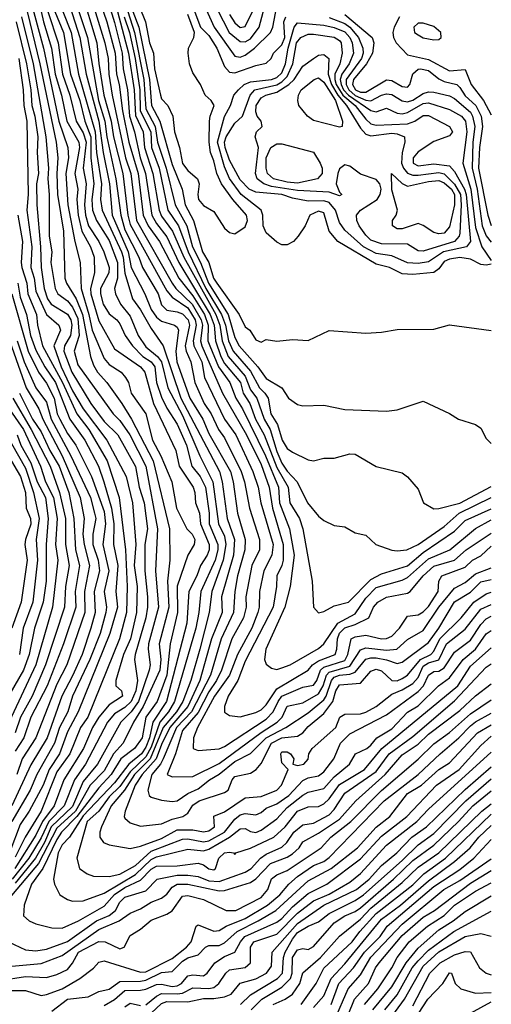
# Model space of a CAD drawing. Header units: metres. Extents: x -51132 to -49532, y -231222 to -229437.
# Tile 501 of 656: x -49577 to -49532, y -230372 to -230278. Entities that reach past the tile are written whole.
import ezdxf

# ---------------------------------------------------------------- set-up
doc = ezdxf.new("R2010")
doc.units = ezdxf.units.M
for name, color, linetype in [('CONTOUR_HALF', 8, 'Continuous'), ('CONTOUR_INDEX', 1, 'Continuous'), ('CONTOUR_INTER', 3, 'Continuous')]:
    doc.layers.add(name, color=color, linetype=linetype)

msp = doc.modelspace()

# ---------------------------------------------------------------- linework, layer by layer
at = {"layer": 'CONTOUR_HALF'}
for points, elevation in [([(-49575.258, -230274.259), (-49574.373, -230278.259), (-49573.605, -230280.759), (-49573.257, -230283.259), (-49572.633, -230285.259), (-49572.128, -230287.759), (-49570.973, -230289.759), (-49570.928, -230290.259), (-49571.357, -230292.759), (-49571.094, -230294.259), (-49571.162, -230295.259), (-49571.06, -230296.759), (-49570.71, -230298.259), (-49569.872, -230299.759), (-49569.534, -230300.759), (-49569.484, -230302.259), (-49569.869, -230303.759), (-49569.848, -230304.259), (-49569.08, -230306.836), (-49567.58, -230309.518), (-49565.109, -230311.259), (-49564.685, -230311.759), (-49563.845, -230314.759), (-49561.705, -230319.259), (-49561.414, -230320.759), (-49560.064, -230322.759), (-49559.9, -230323.259), (-49559.838, -230324.259), (-49559.449, -230325.259), (-49559.35, -230326.259), (-49558.531, -230328.259), (-49558.529, -230328.759), (-49558.71, -230329.259), (-49559.378, -230330.259), (-49559.712, -230331.259), (-49560.468, -230332.759), (-49560.654, -230335.759), (-49562.598, -230343.259), (-49563.921, -230345.259), (-49564.225, -230346.759), (-49564.58, -230347.642), (-49564.992, -230348.259), (-49566.203, -230349.259), (-49567.58, -230351.044), (-49570.58, -230354.202), (-49571.893, -230356.259), (-49572.58, -230356.996), (-49572.948, -230357.759), (-49573.4, -230360.259), (-49573.296, -230360.759), (-49572.804, -230361.759), (-49572.08, -230362.223), (-49571.58, -230362.377), (-49570.58, -230362.341), (-49568.58, -230361.602), (-49565.58, -230359.814), (-49564.08, -230358.394), (-49563.58, -230358.136), (-49560.58, -230357.39), (-49559.08, -230357.542), (-49558.58, -230357.408), (-49556.588, -230356.259), (-49555.58, -230355.461), (-49555.08, -230355.406), (-49554.58, -230355.696), (-49554.08, -230355.787), (-49553.58, -230355.579), (-49552.08, -230354.501), (-49551.08, -230353.422), (-49549.58, -230352.232), (-49549.08, -230351.936), (-49547.58, -230351.576), (-49546.58, -230350.461), (-49545.137, -230349.259), (-49544.539, -230348.259), (-49543.484, -230347.759), (-49543.08, -230347.458), (-49542.524, -230346.759), (-49541.08, -230345.868), (-49539.58, -230344.284), (-49538.58, -230343.676), (-49536.623, -230341.759), (-49535.58, -230341.004), (-49534.262, -230339.259), (-49533.076, -230338.259), (-49532.08, -230336.796), (-49531.58, -230336.471)], 37.5), ([(-49570.772, -230275.259), (-49569.264, -230280.259), (-49569.08, -230282.22), (-49568.589, -230285.259), (-49567.9, -230287.759), (-49567.666, -230289.259), (-49566.781, -230292.759), (-49566.302, -230296.759), (-49566.08, -230297.626), (-49562.58, -230303.986), (-49562.08, -230304.578), (-49560.58, -230305.617), (-49559.859, -230306.759), (-49559.767, -230307.259), (-49560.06, -230308.759), (-49560.01, -230309.259), (-49559.242, -230310.759), (-49558.982, -230312.259), (-49557.073, -230316.259), (-49555.989, -230317.759), (-49554.352, -230321.259), (-49553.857, -230322.759), (-49553.59, -230324.259), (-49552.431, -230328.259), (-49552.533, -230329.259), (-49553.31, -230330.759), (-49553.718, -230332.759), (-49553.744, -230334.259), (-49553.886, -230334.759), (-49554.473, -230336.259), (-49555.836, -230338.759), (-49556.589, -230340.759), (-49558.022, -230342.759), (-49559.647, -230345.759), (-49560.043, -230346.759), (-49560.055, -230347.759), (-49559.58, -230347.959), (-49557.58, -230347.785), (-49557.08, -230347.588), (-49553.08, -230344.944), (-49552.411, -230344.259), (-49551.952, -230343.259), (-49551.58, -230342.762), (-49549.58, -230341.889), (-49548.58, -230341.699), (-49548.251, -230341.259), (-49547.909, -230340.259), (-49547.58, -230339.98), (-49545.58, -230339.344), (-49545.289, -230338.759), (-49544.963, -230337.259), (-49544.58, -230337.083), (-49543.58, -230336.934), (-49542.08, -230337.282), (-49541.58, -230337.253), (-49541.08, -230337.032), (-49540.344, -230336.259), (-49539.58, -230335.103), (-49538.58, -230334.972), (-49538.08, -230334.689), (-49537.58, -230334.176), (-49536.646, -230332.759), (-49536.576, -230331.759), (-49536.319, -230331.259), (-49534.08, -230330.433), (-49533.38, -230329.759), (-49532.58, -230329.329), (-49531.58, -230328.411)], 34.5), ([(-49569.318, -230275.259), (-49568.313, -230278.259), (-49567.519, -230281.259), (-49567.372, -230283.259), (-49567.132, -230284.259), (-49566.815, -230286.759), (-49566.215, -230289.759), (-49565.32, -230292.759), (-49564.841, -230296.759), (-49564.358, -230297.759), (-49563.295, -230299.259), (-49561.447, -230302.759), (-49560.08, -230304.45), (-49558.966, -230306.259), (-49558.622, -230307.259), (-49558.655, -230308.759), (-49558.473, -230309.259), (-49557.647, -230311.259), (-49556.575, -230312.759), (-49555.994, -230314.259), (-49555.356, -230315.259), (-49553.144, -230319.759), (-49551.917, -230322.759), (-49551.82, -230324.259), (-49550.848, -230326.759), (-49550.4, -230329.259), (-49550.805, -230332.259), (-49551.32, -230334.259), (-49553.129, -230338.259), (-49553.262, -230339.259), (-49553.08, -230339.686), (-49552.58, -230340.093), (-49552.08, -230340.197), (-49551.58, -230340.063), (-49550.803, -230339.759), (-49548.08, -230338.214), (-49547.58, -230337.762), (-49546.227, -230335.759), (-49544.58, -230334.886), (-49543.58, -230333.375), (-49542.58, -230332.372), (-49540.08, -230331.658), (-49539.58, -230331.407), (-49537.58, -230329.615), (-49535.53, -230328.759), (-49533.08, -230326.709), (-49531.58, -230325.894)], 33.5), ([(-49558.92, -230274.759), (-49556.636, -230279.259), (-49555.58, -230280.142), (-49555.08, -230280.156), (-49554.58, -230279.874), (-49553.76, -230278.759), (-49553.08, -230276.243)], 29.5), ([(-49575.927, -230277.259), (-49574.718, -230282.259), (-49573.143, -230289.759), (-49572.983, -230291.259), (-49573.101, -230292.759), (-49573.024, -230294.759), (-49572.459, -230298.259), (-49572.326, -230302.759), (-49572.177, -230303.259), (-49571.232, -230304.759), (-49570.628, -230306.259), (-49569.868, -230310.259), (-49569.58, -230311.097), (-49569.19, -230311.759), (-49568.305, -230312.759), (-49566.866, -230314.759), (-49565.945, -230316.259), (-49563.872, -230320.259), (-49562.327, -230326.759), (-49562.277, -230329.759), (-49562.504, -230331.759), (-49562.374, -230334.259), (-49563.296, -230337.759), (-49563.168, -230339.259), (-49563.24, -230340.259), (-49564.831, -230343.759), (-49565.776, -230345.259), (-49566.766, -230347.259), (-49567.661, -230348.259), (-49568.58, -230349.89), (-49569.898, -230351.259), (-49571.294, -230353.759), (-49573.08, -230355.38), (-49574.847, -230358.759), (-49578.654, -230363.259)], 38.5), ([(-49573.282, -230277.259), (-49572.449, -230279.259), (-49571.787, -230283.259), (-49570.899, -230285.759), (-49570.411, -230287.759), (-49569.839, -230289.259), (-49569.837, -230291.259), (-49569.564, -230293.759), (-49569.731, -230295.259), (-49569.677, -230296.259), (-49569.288, -230297.259), (-49568.08, -230299.181), (-49567.289, -230301.259), (-49567.294, -230302.759), (-49567.593, -230303.759), (-49567.48, -230304.259), (-49567.013, -230305.259), (-49566.08, -230306.391), (-49565.318, -230308.259), (-49564.58, -230309.332), (-49563.471, -230310.259), (-49563.098, -230310.759), (-49562.493, -230313.259), (-49561.08, -230315.913), (-49559.432, -230319.759), (-49558.171, -230322.259), (-49557.63, -230326.259), (-49557.08, -230327.447), (-49556.928, -230328.259), (-49557.187, -230329.759), (-49558.271, -230332.759), (-49558.52, -230334.759), (-49559.432, -230338.259), (-49560.292, -230341.259), (-49561.055, -230343.259), (-49561.648, -230344.259), (-49562.922, -230345.759), (-49564.158, -230348.759), (-49565.672, -230350.259), (-49566.631, -230351.759), (-49567.894, -230353.259), (-49568.833, -230355.259), (-49568.986, -230355.759), (-49568.975, -230356.259), (-49568.639, -230356.759), (-49568.08, -230356.992), (-49566.08, -230357.325), (-49565.08, -230357.111), (-49563.08, -230356.372), (-49561.58, -230355.54), (-49560.08, -230355.545), (-49559.08, -230355.721), (-49558.58, -230355.644), (-49558.029, -230355.259), (-49558.08, -230354.234), (-49557.08, -230353.815), (-49555.08, -230352.498), (-49553.58, -230352.355), (-49552.067, -230351.759), (-49551.629, -230351.259), (-49550.995, -230349.759), (-49551.58, -230349.133), (-49551.696, -230348.259), (-49551.58, -230348.075), (-49551.08, -230348.095), (-49550.764, -230348.259), (-49550.449, -230348.759), (-49550.546, -230349.259), (-49550.08, -230349.387), (-49549.482, -230349.259), (-49549.08, -230348.786), (-49549.001, -230348.259), (-49548.698, -230347.759), (-49546.418, -230345.759), (-49546.036, -230344.759), (-49545.58, -230344.477), (-49544.08, -230344.438), (-49543.58, -230344.288), (-49542.58, -230343.742), (-49541.08, -230342.563), (-49540.08, -230342.158), (-49539.08, -230341.562), (-49538.58, -230340.975), (-49538.08, -230339.874), (-49537.58, -230339.58), (-49536.58, -230339.284), (-49535.863, -230337.759), (-49534.08, -230336.358), (-49532.58, -230334.44), (-49531.58, -230333.983)], 36.5), ([(-49571.856, -230276.759), (-49570.877, -230279.759), (-49570.28, -230283.259), (-49569.074, -230287.759), (-49568.668, -230290.759), (-49568.062, -230293.759), (-49567.804, -230296.759), (-49566.271, -230300.259), (-49565.999, -230301.759), (-49564.665, -230304.259), (-49564.083, -230305.759), (-49563.58, -230306.493), (-49563.08, -230306.897), (-49561.835, -230307.259), (-49561.58, -230307.467), (-49561.462, -230307.759), (-49561.729, -230309.759), (-49561.633, -230310.759), (-49560.396, -230314.259), (-49559.135, -230316.259), (-49558.58, -230317.618), (-49556.511, -230321.259), (-49556.242, -230322.259), (-49555.837, -230325.259), (-49555.092, -230327.759), (-49555.12, -230328.759), (-49555.821, -230331.259), (-49556.094, -230332.759), (-49556.209, -230334.759), (-49557.399, -230337.259), (-49558.419, -230340.759), (-49560.221, -230344.259), (-49561.656, -230345.759), (-49562.928, -230348.759), (-49563.194, -230349.259), (-49564.026, -230350.259), (-49564.383, -230351.759), (-49564.255, -230352.259), (-49564.08, -230352.426), (-49563.08, -230352.699), (-49562.08, -230352.822), (-49561.58, -230352.763), (-49560.58, -230352.065), (-49559.58, -230351.608), (-49558.507, -230350.759), (-49557.58, -230350.234), (-49556.08, -230349.021), (-49554.58, -230348.252), (-49553.08, -230346.746), (-49551.195, -230345.759), (-49549.08, -230344.346), (-49547.58, -230343.1), (-49547.356, -230342.759), (-49546.853, -230341.259), (-49546.58, -230340.951), (-49546.08, -230340.757), (-49545.08, -230340.666), (-49544.58, -230340.449), (-49543.58, -230339.234), (-49543.08, -230339.083), (-49542.58, -230339.102), (-49541.58, -230339.275), (-49540.58, -230339.634), (-49540.08, -230339.5), (-49537.58, -230337.625), (-49536.594, -230336.259), (-49535.08, -230333.739), (-49533.58, -230332.808), (-49532.58, -230331.829), (-49531.58, -230331.607)], 35.5), ([(-49567.291, -230277.259), (-49566.247, -230281.259), (-49565.71, -230284.759), (-49565.58, -230287.207), (-49564.849, -230288.759), (-49564.72, -230290.259), (-49563.905, -230292.759), (-49563.326, -230296.259), (-49563.08, -230296.849), (-49562.032, -230298.259), (-49560.954, -230300.759), (-49557.891, -230306.259), (-49557.527, -230307.259), (-49557.294, -230308.759), (-49556.722, -230310.259), (-49555.08, -230312.143), (-49554.58, -230313.444), (-49553.975, -230314.259), (-49553.295, -230316.259), (-49552.692, -230317.259), (-49552.08, -230319.341), (-49551.58, -230320.484), (-49551.08, -230321.219), (-49550.116, -230322.259), (-49549.126, -230324.259), (-49548.08, -230325.55), (-49547.58, -230325.967), (-49546.58, -230326.436), (-49545.58, -230326.544), (-49544.58, -230327.147), (-49543.58, -230327.367), (-49542.608, -230328.259), (-49541.08, -230328.786), (-49540.58, -230328.862), (-49539.664, -230328.759), (-49538.58, -230328.256), (-49536.08, -230326.516), (-49534.643, -230325.259), (-49531.58, -230323.751)], 32.5), ([(-49566.299, -230277.259), (-49565.655, -230279.259), (-49564.772, -230283.759), (-49564.58, -230286.586), (-49563.695, -230288.259), (-49563.461, -230289.759), (-49562.635, -230292.259), (-49561.767, -230295.759), (-49560.655, -230297.759), (-49560.122, -230299.759), (-49559.36, -230301.259), (-49558.588, -230303.259), (-49556.731, -230306.259), (-49556.08, -230308.44), (-49555.68, -230309.259), (-49553.895, -230311.259), (-49553.08, -230312.379), (-49551.595, -230313.259), (-49550.954, -230314.259), (-49550.08, -230314.86), (-49549.58, -230314.969), (-49547.58, -230314.93), (-49545.58, -230315.319), (-49541.58, -230315.494), (-49540.58, -230315.367), (-49538.08, -230314.533), (-49535.58, -230315.712), (-49534.719, -230316.259), (-49533.08, -230316.773), (-49532.58, -230317.127), (-49532.08, -230318.105), (-49531.58, -230318.581)], 31.5), ([(-49565.227, -230276.759), (-49564.615, -230278.259), (-49564.232, -230280.259), (-49563.867, -230281.259), (-49563.748, -230282.759), (-49563.196, -230285.259), (-49563.08, -230285.608), (-49562.492, -230286.259), (-49562.014, -230287.259), (-49561.845, -230288.759), (-49561.379, -230290.259), (-49561.08, -230291.803), (-49560.58, -230292.461), (-49559.659, -230293.259), (-49559.484, -230293.759), (-49559.602, -230294.759), (-49559.541, -230295.259), (-49559.08, -230295.829), (-49558.08, -230296.406), (-49557.08, -230297.988), (-49556.58, -230298.402), (-49556.08, -230298.514), (-49555.08, -230297.854), (-49554.875, -230297.259), (-49554.954, -230296.759), (-49556.28, -230295.259), (-49557.36, -230293.759), (-49557.815, -230292.759), (-49558.08, -230291.54), (-49558.409, -230290.759), (-49558.544, -230289.759), (-49558.509, -230287.759), (-49558.45, -230287.259), (-49558.051, -230286.259), (-49558.347, -230285.759), (-49558.906, -230285.259), (-49559.353, -230284.259), (-49560.08, -230283.141), (-49560.403, -230282.259), (-49560.553, -230281.259), (-49560.497, -230280.759), (-49560.005, -230279.759), (-49559.931, -230279.259), (-49560.58, -230277.56)], 30.5), ([(-49560.08, -230276.81), (-49559.365, -230278.759), (-49558.58, -230279.552), (-49557.787, -230280.759), (-49557.08, -230282.512), (-49556.58, -230283.052), (-49556.08, -230283.131), (-49554.08, -230282.41), (-49553.08, -230282.193), (-49552.613, -230281.759), (-49552.384, -230281.259), (-49551.58, -230280.445), (-49551.296, -230279.759), (-49551.393, -230278.259), (-49551.204, -230277.759)], 30.5), ([(-49576.973, -230278.259), (-49575.971, -230282.259), (-49575.562, -230284.759), (-49575.477, -230286.259), (-49575.184, -230287.259), (-49574.899, -230289.259), (-49574.981, -230290.759), (-49574.845, -230292.759), (-49575.041, -230293.759), (-49575.013, -230295.759), (-49574.645, -230299.759), (-49574.6, -230301.759), (-49574.289, -230303.759), (-49573.991, -230304.759), (-49573.637, -230305.259), (-49572.08, -230306.209), (-49571.756, -230306.759), (-49571.655, -230307.259), (-49571.778, -230308.259), (-49572.37, -230309.259), (-49572.416, -230309.759), (-49571.669, -230311.759), (-49569.84, -230314.759), (-49568.58, -230316.472), (-49567.263, -230317.759), (-49565.58, -230320.786), (-49565.237, -230322.759), (-49564.752, -230324.259), (-49564.423, -230326.759), (-49564.668, -230328.259), (-49564.667, -230330.759), (-49564.413, -230333.259), (-49564.426, -230334.259), (-49564.6, -230335.259), (-49565.62, -230338.759), (-49565.663, -230339.259), (-49565.377, -230341.259), (-49565.554, -230342.259), (-49565.982, -230343.259), (-49566.58, -230343.84), (-49567.58, -230344.447), (-49568.26, -230345.259), (-49570.343, -230349.259), (-49571.403, -230350.759), (-49572.389, -230353.259), (-49573.851, -230354.759), (-49574.58, -230356.324), (-49575.755, -230358.259), (-49577.363, -230360.259)], 39.5), ([(-49547.08, -230277.843), (-49545.58, -230278.418), (-49545.08, -230278.769), (-49544.27, -230279.759), (-49543.847, -230280.759), (-49543.805, -230281.259), (-49543.979, -230281.759), (-49545.439, -230283.759), (-49545.44, -230284.259), (-49545.194, -230284.759), (-49544.58, -230285.289), (-49543.58, -230285.741), (-49543.08, -230285.814), (-49542.08, -230285.274), (-49541.58, -230285.139), (-49541.08, -230285.211), (-49540.08, -230285.799), (-49539.58, -230285.91), (-49539.08, -230285.756), (-49538.08, -230285.09), (-49537.58, -230284.929), (-49537.08, -230284.987), (-49535.58, -230285.334), (-49535.08, -230285.57), (-49533.58, -230286.888), (-49533.362, -230287.259), (-49533.166, -230288.259), (-49533.358, -230289.759), (-49533.42, -230292.259), (-49532.936, -230294.259), (-49532.455, -230297.759), (-49532.08, -230298.713), (-49531.58, -230299.322)], 30.5), ([(-49540.334, -230277.759), (-49540.857, -230278.759), (-49540.975, -230279.259), (-49540.936, -230279.759), (-49540.678, -230280.259), (-49539.58, -230281.399), (-49537.58, -230281.845), (-49535.58, -230282.944), (-49534.08, -230282.794), (-49533.501, -230284.259), (-49532.312, -230285.759), (-49531.58, -230287.146)], 29.5), ([(-49549.769, -230279.759), (-49549.08, -230279.422), (-49548.58, -230279.441), (-49546.58, -230279.719), (-49546.08, -230280.027), (-49545.93, -230280.259), (-49545.821, -230281.259), (-49546.041, -230282.259), (-49546.525, -230283.259), (-49546.54, -230283.759), (-49546.392, -230284.259), (-49545.748, -230285.259), (-49544.589, -230286.259), (-49543.58, -230287.574), (-49543.08, -230288.007), (-49542.58, -230288.127), (-49539.58, -230288.005), (-49538.88, -230287.759), (-49538.08, -230287.213), (-49537.58, -230287.206), (-49535.586, -230288.259), (-49535.281, -230288.759), (-49535.58, -230289.162), (-49537.08, -230289.706), (-49538.58, -230290.675), (-49539.028, -230291.259), (-49539.028, -230291.759), (-49538.58, -230292.025), (-49537.08, -230291.834), (-49535.58, -230292.018), (-49535.08, -230292.55), (-49534.125, -230294.259), (-49533.994, -230294.759), (-49533.556, -230299.259), (-49533.939, -230299.759), (-49536.157, -230300.259), (-49537.58, -230301.203), (-49538.58, -230301.368), (-49539.58, -230301.292), (-49541.08, -230300.622), (-49542.58, -230300.395), (-49543.799, -230299.759), (-49545.58, -230298.193), (-49546.08, -230297.444), (-49546.476, -230296.259), (-49547.08, -230295.519), (-49547.58, -230295.361), (-49549.08, -230295.413), (-49550.58, -230295.123), (-49551.58, -230294.759), (-49554.08, -230294.539), (-49554.707, -230294.259), (-49555.58, -230293.371), (-49556.58, -230291.485), (-49557.01, -230290.259), (-49557.084, -230289.759), (-49556.907, -230289.259), (-49556.08, -230287.942), (-49555.364, -230287.259), (-49554.633, -230285.259), (-49554.167, -230284.759), (-49552.08, -230284.26), (-49551.58, -230283.978), (-49551.08, -230283.489), (-49550.552, -230282.259), (-49550.183, -230280.259), (-49549.769, -230279.759)], 31.5), ([(-49548.505, -230283.759), (-49548.08, -230283.621), (-49547.58, -230284.011), (-49546.465, -230285.759), (-49545.788, -230287.759), (-49545.822, -230288.259), (-49546.08, -230288.32), (-49548.58, -230287.676), (-49549.125, -230287.259), (-49549.959, -230286.259), (-49550.069, -230285.759), (-49549.994, -230285.259), (-49549.745, -230284.759), (-49548.505, -230283.759)], 32.5), ([(-49552.628, -230290.259), (-49552.08, -230289.905), (-49551.58, -230289.92), (-49548.58, -230290.718), (-49547.916, -230291.759), (-49547.745, -230292.259), (-49547.747, -230292.759), (-49548.173, -230293.259), (-49550.08, -230293.684), (-49551.08, -230293.585), (-49552.387, -230293.259), (-49552.965, -230292.759), (-49553.098, -230292.259), (-49553.083, -230291.259), (-49552.628, -230290.259)], 32.5), ([(-49541.114, -230292.759), (-49540.08, -230293.727), (-49539.58, -230293.962), (-49537.58, -230293.522), (-49536.58, -230293.434), (-49536.08, -230293.636), (-49535.395, -230294.259), (-49535.11, -230294.759), (-49535.085, -230295.759), (-49535.58, -230297.845), (-49536.08, -230298.459), (-49536.58, -230298.523), (-49537.08, -230298.386), (-49538.08, -230297.718), (-49538.58, -230297.529), (-49540.08, -230298.052), (-49540.58, -230298.047), (-49541.029, -230297.759), (-49541.017, -230297.259), (-49540.674, -230296.759), (-49540.541, -230296.259), (-49541.08, -230294.321), (-49541.114, -230292.759)], 32.5), ([(-49576.801, -230296.759), (-49576.357, -230299.259), (-49576.507, -230301.259), (-49576.429, -230301.759), (-49575.952, -230303.259), (-49575.868, -230304.259), (-49575.037, -230306.259), (-49574.931, -230307.259), (-49574.448, -230309.259), (-49572.539, -230312.759), (-49571.178, -230315.759), (-49570.046, -230317.259), (-49568.27, -230320.259), (-49567.119, -230323.759), (-49566.523, -230328.759), (-49566.359, -230332.259), (-49566.433, -230334.759), (-49567.111, -230337.259), (-49570.142, -230344.759), (-49570.815, -230345.759), (-49571.853, -230348.259), (-49573.08, -230349.998), (-49574.6, -230353.759), (-49576.125, -230356.259), (-49577.08, -230358.159)], 40.5), ([(-49577.383, -230304.259), (-49575.819, -230309.759), (-49574.835, -230311.759), (-49574.08, -230312.828), (-49573.331, -230314.259), (-49573.043, -230315.759), (-49572.809, -230316.259), (-49572.08, -230317.634), (-49571.264, -230318.759), (-49569.777, -230321.759), (-49568.58, -230325.106), (-49568.444, -230326.259), (-49568.707, -230328.259), (-49568.113, -230330.759), (-49568.565, -230332.759), (-49568.339, -230334.259), (-49568.412, -230334.759), (-49568.946, -230336.759), (-49569.923, -230339.259), (-49571.592, -230342.759), (-49572.027, -230344.259), (-49572.834, -230345.759), (-49573.326, -230347.259), (-49574.986, -230350.259), (-49575.643, -230351.759), (-49577.384, -230354.759)], 41.5), ([(-49577.95, -230307.759), (-49576.003, -230313.259), (-49574.806, -230315.259), (-49574.418, -230316.259), (-49572.58, -230319.777), (-49570.856, -230323.759), (-49570.491, -230325.759), (-49570.598, -230327.259), (-49570.49, -230328.259), (-49569.958, -230330.259), (-49570.458, -230332.759), (-49570.425, -230334.759), (-49572.136, -230339.759), (-49573.08, -230341.609), (-49575.098, -230346.759), (-49576.401, -230348.759), (-49576.901, -230350.259)], 42.5), ([(-49577.298, -230314.259), (-49575.53, -230317.259), (-49573.713, -230320.759), (-49572.82, -230323.259), (-49572.253, -230325.759), (-49572.27, -230328.259), (-49571.922, -230330.259), (-49572.264, -230332.259), (-49572.344, -230334.259), (-49574.171, -230339.759), (-49575.445, -230342.759), (-49576.545, -230344.759), (-49577.076, -230346.259)], 43.5), ([(-49576.878, -230317.759), (-49576.513, -230318.759), (-49575.58, -230320.433), (-49574.976, -230322.259), (-49574.178, -230323.759), (-49573.916, -230325.759), (-49574.104, -230328.259), (-49574.103, -230331.759), (-49574.394, -230333.759), (-49575.217, -230336.259), (-49575.718, -230338.759), (-49576.288, -230340.259), (-49577.58, -230342.546)], 44.5), ([(-49578.618, -230318.259), (-49576.566, -230321.759), (-49576.079, -230323.259), (-49576.033, -230324.759), (-49575.611, -230325.759), (-49575.58, -230326.317), (-49576.09, -230327.759), (-49576.142, -230328.259), (-49575.932, -230329.759), (-49576.494, -230333.759), (-49577.383, -230336.259)], 45.5), ([(-49578.82, -230365.759), (-49576.08, -230367.015), (-49575.08, -230367.128), (-49574.08, -230366.947), (-49572.08, -230366.23), (-49569.292, -230364.259), (-49568.08, -230363.751), (-49567.493, -230363.259), (-49567.08, -230362.465), (-49566.58, -230361.998), (-49564.58, -230361.374), (-49563.511, -230360.259), (-49561.58, -230359.891), (-49560.58, -230359.87), (-49559.58, -230360), (-49558.58, -230360.418), (-49557.58, -230360.479), (-49555.08, -230359.584), (-49554.513, -230359.259), (-49553.635, -230358.259), (-49553.08, -230357.863), (-49551.58, -230357.196), (-49551.098, -230356.759), (-49550.434, -230355.759), (-49549.58, -230355.068), (-49548.58, -230354.912), (-49547.08, -230354.108), (-49546.58, -230353.587), (-49545.58, -230352.038), (-49542.58, -230349.956), (-49541.341, -230348.259), (-49539.08, -230346.621), (-49535.08, -230343.194), (-49532.08, -230339.988), (-49531.58, -230339.652)], 38.5), ([(-49578.58, -230369.947), (-49576.08, -230369.576), (-49574.08, -230369.682), (-49573.08, -230369.397), (-49572.08, -230368.901), (-49571.58, -230368.286), (-49571.003, -230367.259), (-49569.08, -230366.227), (-49568.475, -230366.259), (-49567.08, -230366.925), (-49566.67, -230366.759), (-49566.08, -230365.652), (-49565.08, -230365.045), (-49564.08, -230364.187), (-49562.58, -230363.629), (-49562.08, -230363.305), (-49561.08, -230361.884), (-49560.58, -230361.825), (-49559.08, -230362.206), (-49556.896, -230363.259), (-49555.992, -230363.259), (-49553.58, -230362.022), (-49552.938, -230361.259), (-49552.58, -230360.249), (-49552.08, -230359.859), (-49551.08, -230359.451), (-49547.825, -230357.259), (-49546.913, -230356.259), (-49545.007, -230354.759), (-49542.08, -230351.772), (-49538.58, -230348.79), (-49537.08, -230347.306), (-49535.58, -230346.248), (-49533.58, -230344.442), (-49531.58, -230343.123)], 39.5), ([(-49573.58, -230372.877), (-49572.08, -230371.749), (-49570.08, -230371.518), (-49569.08, -230371.002), (-49568.08, -230370.796), (-49567.08, -230370.054), (-49565.08, -230370.019), (-49564.58, -230369.918), (-49563.08, -230369.209), (-49562.08, -230369.094), (-49561.08, -230368.097), (-49560.58, -230367.787), (-49559.58, -230367.502), (-49558.875, -230366.759), (-49558.58, -230366.623), (-49557.58, -230366.603), (-49557.08, -230366.354), (-49555.874, -230365.259), (-49553.852, -230364.259), (-49552.173, -230363.259), (-49549.08, -230360.41), (-49546.883, -230359.259), (-49544.374, -230357.259), (-49542.58, -230355.277), (-49541.265, -230354.259), (-49539.58, -230352.085), (-49538.255, -230351.259), (-49536.58, -230349.789), (-49535.58, -230349.12), (-49532.901, -230346.259), (-49531.58, -230345.497)], 40.5), ([(-49564.58, -230372.297), (-49563.58, -230371.447), (-49563.08, -230371.198), (-49561.58, -230371.246), (-49561.08, -230371.174), (-49560.08, -230370.675), (-49558.58, -230370.733), (-49558.08, -230370.636), (-49557.601, -230370.259), (-49556.943, -230369.259), (-49556.58, -230368.942), (-49555.08, -230368.701), (-49554.593, -230368.259), (-49554.597, -230366.759), (-49554.251, -230366.259), (-49552.08, -230365.522), (-49550.08, -230363.507), (-49548.58, -230362.344), (-49547.08, -230361.71), (-49545.08, -230360.541), (-49544.08, -230359.708), (-49541.58, -230357.005), (-49538.688, -230354.759), (-49537.58, -230353.579), (-49531.58, -230348.105)], 41.5), ([(-49555.541, -230372.259), (-49554.58, -230371.331), (-49552.002, -230369.759), (-49551.521, -230369.259), (-49551.447, -230367.759), (-49551.259, -230367.259), (-49550.58, -230365.992), (-49550.08, -230365.355), (-49549.08, -230364.761), (-49548.08, -230364.362), (-49547.08, -230363.537), (-49544.58, -230362.292), (-49543.788, -230361.759), (-49540.08, -230358.471), (-49538.58, -230356.976), (-49537.08, -230355.887), (-49534.006, -230352.759), (-49531.58, -230350.655)], 42.5), ([(-49552.416, -230372.259), (-49551.283, -230371.759), (-49550.58, -230371.264), (-49549.882, -230370.259), (-49549.58, -230369.226), (-49547.889, -230367.759), (-49546.08, -230365.723), (-49544.08, -230364.083), (-49543.08, -230363.05), (-49540.08, -230360.589), (-49538.58, -230359.131), (-49536.605, -230357.759), (-49532.486, -230353.759), (-49531.58, -230353.051)], 43.5), ([(-49548.58, -230372.551), (-49547.58, -230371.41), (-49546.879, -230369.759), (-49545.58, -230368.36), (-49542.08, -230364.097), (-49540.256, -230362.759), (-49537.58, -230360.435), (-49535.08, -230358.566), (-49533.608, -230357.259), (-49532.784, -230356.259), (-49531.58, -230355.143)], 44.5), ([(-49546.547, -230373.759), (-49545.24, -230370.759), (-49544.08, -230369.424), (-49543.08, -230367.721), (-49540.08, -230364.583), (-49536.125, -230361.259), (-49534.58, -230360.404), (-49531.58, -230358.314)], 45.5), ([(-49543.708, -230372.259), (-49542.424, -230370.759), (-49541.079, -230368.759), (-49540.562, -230367.759), (-49539.438, -230366.259), (-49537.662, -230364.759), (-49536.08, -230363.743), (-49535.08, -230362.743), (-49533.08, -230361.403), (-49531.58, -230360.621)], 46.5), ([(-49541.766, -230372.759), (-49540.58, -230371.337), (-49539.126, -230368.759), (-49538.58, -230368.071), (-49537.58, -230367.051), (-49535.163, -230365.259), (-49531.58, -230363.332)], 47.5), ([(-49539.08, -230372.392), (-49537.444, -230369.259), (-49536.45, -230368.259), (-49535.08, -230367.498), (-49534.08, -230367.17), (-49533.58, -230367.227), (-49532.706, -230368.759), (-49532.08, -230369.245), (-49531.58, -230369.423)], 48.5), ([(-49566.58, -230372.489), (-49566.08, -230372.115), (-49565.08, -230372.336)], 41.5), ([(-49533.58, -230373.088), (-49531.58, -230372.01)], 49.5)]:
    msp.add_lwpolyline(points, dxfattribs=dict(at, elevation=elevation))
at = {"layer": 'CONTOUR_INDEX'}
for points, elevation in [([(-49559.38, -230275.759), (-49558.046, -230278.759), (-49556.08, -230281.546), (-49555.58, -230281.638), (-49555.08, -230281.421), (-49554.2, -230280.759), (-49552.687, -230279.259), (-49552.446, -230278.759), (-49552.085, -230276.759)], 30), ([(-49570.983, -230277.259), (-49570.172, -230279.759), (-49569.116, -230285.759), (-49568.507, -230287.759), (-49568.318, -230289.259), (-49567.46, -230293.259), (-49566.973, -230296.759), (-49566.58, -230298.147), (-49565.256, -230300.759), (-49564.899, -230301.759), (-49563.411, -230304.259), (-49563.08, -230305.326), (-49562.58, -230305.822), (-49561.58, -230305.978), (-49561.08, -230306.181), (-49560.539, -230306.759), (-49560.418, -230307.259), (-49560.82, -230309.259), (-49560.733, -230309.759), (-49560.276, -230310.759), (-49559.893, -230312.759), (-49559, -230314.759), (-49558.342, -230315.759), (-49557.645, -230317.259), (-49557.08, -230318.06), (-49555.473, -230321.259), (-49555.165, -230322.259), (-49554.689, -230324.759), (-49553.723, -230327.759), (-49553.733, -230328.759), (-49554.472, -230330.259), (-49555.047, -230333.259), (-49555.009, -230334.259), (-49555.268, -230335.259), (-49556.377, -230337.259), (-49557.367, -230340.259), (-49557.82, -230341.259), (-49558.58, -230342.352), (-49559.58, -230344.334), (-49561.08, -230346.057), (-49561.745, -230348.259), (-49562.547, -230350.259), (-49562.08, -230350.488), (-49560.08, -230350.43), (-49557.58, -230349.202), (-49553.58, -230346.249), (-49552.034, -230345.259), (-49551.575, -230344.759), (-49551.08, -230343.725), (-49549.58, -230343.411), (-49548.08, -230342.543), (-49547.646, -230341.759), (-49547.335, -230340.759), (-49547.08, -230340.477), (-49545.08, -230339.875), (-49544.08, -230338.314), (-49543.58, -230338.126), (-49541.58, -230338.36), (-49540.607, -230338.259), (-49539.58, -230337.353), (-49538.08, -230336.465), (-49536.577, -230334.259), (-49535.08, -230332.428), (-49534.08, -230331.893), (-49533.08, -230331.048), (-49531.58, -230330.479)], 35), ([(-49545.58, -230277.543), (-49542.966, -230279.759), (-49542.797, -230280.259), (-49542.922, -230281.259), (-49543.495, -230282.259), (-49544.742, -230283.759), (-49544.839, -230284.259), (-49544.545, -230284.759), (-49544.08, -230284.969), (-49543.58, -230284.99), (-49541.58, -230283.806), (-49541.08, -230283.86), (-49540.08, -230284.449), (-49539.58, -230284.483), (-49539.376, -230284.259), (-49539.08, -230283.219), (-49538.58, -230282.78), (-49538.35, -230282.759), (-49537.58, -230282.916), (-49536.58, -230283.706), (-49536.08, -230283.95), (-49534.871, -230284.259), (-49534.58, -230284.516), (-49534.08, -230285.337), (-49533.05, -230286.259), (-49532.542, -230287.259), (-49532.426, -230288.259), (-49532.698, -230290.259), (-49532.79, -230292.259), (-49531.919, -230296.759), (-49531.58, -230297.738)], 30), ([(-49576.713, -230281.759), (-49576.296, -230284.759), (-49576.227, -230286.259), (-49575.94, -230287.759), (-49575.836, -230294.759), (-49575.964, -230296.259), (-49575.487, -230299.759), (-49575.562, -230301.759), (-49575.262, -230302.759), (-49575.08, -230304.002), (-49574.08, -230306.248), (-49572.893, -230307.259), (-49572.734, -230307.759), (-49573.389, -230309.259), (-49572.681, -230311.259), (-49571.58, -230313.533), (-49570.58, -230315.275), (-49568.327, -230318.259), (-49566.455, -230321.759), (-49565.867, -230324.259), (-49565.531, -230328.259), (-49565.704, -230330.259), (-49565.398, -230332.259), (-49565.463, -230334.759), (-49566.06, -230337.259), (-49566.709, -230338.759), (-49567.448, -230341.259), (-49567.442, -230341.759), (-49566.919, -230342.259), (-49566.799, -230342.759), (-49568.08, -230343.6), (-49569.08, -230344.755), (-49569.691, -230345.759), (-49570.546, -230347.759), (-49572.419, -230350.759), (-49573.331, -230353.259), (-49574.449, -230354.759), (-49575.08, -230356.041), (-49577.109, -230359.259)], 40), ([(-49578.08, -230317.409), (-49576.08, -230320.948), (-49575.333, -230323.259), (-49574.764, -230325.759), (-49575.055, -230327.759), (-49574.94, -230329.759), (-49575.379, -230333.759), (-49576.311, -230336.259), (-49576.666, -230338.759)], 45), ([(-49577.58, -230370.928), (-49576.08, -230370.928), (-49574.58, -230371.383), (-49574.08, -230371.297), (-49572.58, -230370.759), (-49570.877, -230369.759), (-49569.58, -230368.764), (-49569.08, -230368.219), (-49568.58, -230368.093), (-49565.08, -230369.164), (-49564.58, -230369.125), (-49562.08, -230367.843), (-49560.687, -230366.759), (-49560.258, -230366.259), (-49559.792, -230364.759), (-49559.58, -230364.639), (-49558.08, -230365.237), (-49557.58, -230365.186), (-49556.913, -230364.759), (-49555.08, -230364.036), (-49552.964, -230362.759), (-49551.778, -230361.759), (-49550.928, -230360.759), (-49550.08, -230360.018), (-49548.58, -230358.96), (-49547.58, -230358.562), (-49547.08, -230358.19), (-49541.819, -230352.759), (-49538.56, -230350.259), (-49536.46, -230348.259), (-49534.671, -230346.759), (-49533.58, -230345.6), (-49533.08, -230345.198), (-49531.58, -230344.375)], 40), ([(-49546.868, -230372.259), (-49546.131, -230370.259), (-49544.755, -230368.759), (-49543.684, -230367.259), (-49542.189, -230365.759), (-49541.542, -230364.759), (-49537.08, -230360.979), (-49534.58, -230359.342), (-49533.238, -230358.259), (-49531.58, -230356.486)], 45)]:
    msp.add_lwpolyline(points, dxfattribs=dict(at, elevation=elevation))
at = {"layer": 'CONTOUR_INTER'}
for points, elevation in [([(-49576.115, -230274.259), (-49574.36, -230280.759), (-49572.896, -230287.759), (-49572.029, -230290.259), (-49571.965, -230291.259), (-49572.237, -230292.759), (-49572.033, -230295.759), (-49571.373, -230299.259), (-49570.86, -230301.259), (-49570.778, -230303.759), (-49570.02, -230306.259), (-49569.723, -230307.759), (-49568.58, -230310.466), (-49568.08, -230311.016), (-49566.95, -230311.759), (-49566.528, -230312.259), (-49566.248, -230312.759), (-49565.986, -230313.759), (-49564.581, -230315.759), (-49563.939, -230318.259), (-49563.137, -230319.759), (-49562.102, -230322.259), (-49561.651, -230324.759), (-49560.668, -230326.759), (-49560.155, -230327.259), (-49559.919, -230327.759), (-49559.952, -230328.259), (-49560.56, -230329.259), (-49561.58, -230332.244), (-49561.555, -230334.759), (-49562.274, -230337.759), (-49562.573, -230340.759), (-49563.505, -230343.259), (-49564.573, -230344.759), (-49564.935, -230346.759), (-49565.659, -230347.759), (-49566.983, -230348.759), (-49567.896, -230350.259), (-49569.08, -230351.518), (-49571.163, -230354.259), (-49572.632, -230355.759), (-49573.08, -230356.458), (-49574.418, -230359.259), (-49575.501, -230360.759), (-49576.197, -230362.759), (-49576.259, -230363.759), (-49575.741, -230364.259), (-49575.08, -230364.533), (-49573.58, -230364.913), (-49572.58, -230364.967), (-49571.009, -230364.259), (-49568.58, -230362.837), (-49567.58, -230361.727), (-49566.58, -230361.068), (-49565.08, -230360.369), (-49564.08, -230359.32), (-49563.58, -230359.03), (-49561.58, -230358.978), (-49559.58, -230358.726), (-49559.08, -230358.901), (-49558.58, -230359.276), (-49558.08, -230359.36), (-49557.945, -230359.259), (-49557.626, -230358.259), (-49557.08, -230357.747), (-49556.58, -230357.69), (-49556.197, -230357.759), (-49556.08, -230357.9), (-49555.984, -230357.759), (-49554.58, -230357.311), (-49552.365, -230356.259), (-49551.258, -230355.259), (-49550.08, -230353.774), (-49549.08, -230353.344), (-49548.08, -230353.305), (-49547.58, -230353.065), (-49547.08, -230352.577), (-49546.08, -230351.22), (-49543.7, -230349.759), (-49542.044, -230347.759), (-49534.781, -230341.759), (-49533.58, -230339.887), (-49531.58, -230338.146)], 38), ([(-49570.038, -230275.259), (-49568.513, -230280.259), (-49568.192, -230281.759), (-49568.13, -230283.259), (-49567.806, -230285.259), (-49566.532, -230291.259), (-49566.01, -230292.759), (-49565.491, -230297.259), (-49562.071, -230303.259), (-49561.712, -230303.759), (-49560.163, -230305.259), (-49559.286, -230306.759), (-49559.185, -230307.259), (-49559.368, -230308.759), (-49559.237, -230309.259), (-49557.273, -230313.759), (-49554.975, -230317.759), (-49553.58, -230320.582), (-49552.799, -230322.759), (-49552.493, -230324.759), (-49551.473, -230328.259), (-49551.467, -230329.759), (-49551.584, -230330.259), (-49552.085, -230331.259), (-49552.105, -230332.259), (-49552.432, -230334.259), (-49555.08, -230339.396), (-49555.793, -230341.259), (-49556.712, -230342.759), (-49557.081, -230343.759), (-49557.08, -230344.277), (-49556.58, -230344.613), (-49555.58, -230344.74), (-49554.08, -230344.315), (-49553.58, -230344.059), (-49553.08, -230343.576), (-49552.08, -230342.064), (-49549.085, -230340.259), (-49548.65, -230339.759), (-49548.08, -230339.392), (-49546.488, -230338.759), (-49546.321, -230338.259), (-49546.272, -230337.259), (-49546.08, -230336.728), (-49545.58, -230336.219), (-49544.58, -230335.913), (-49543.288, -230335.259), (-49542.831, -230334.259), (-49542.428, -230333.759), (-49541.58, -230333.3), (-49539.58, -230332.909), (-49539.324, -230332.759), (-49538.095, -230331.259), (-49537.08, -230330.336), (-49535.08, -230329.751), (-49533.988, -230328.759), (-49531.58, -230327.162)], 34), ([(-49568.66, -230274.759), (-49567.58, -230278.301), (-49566.857, -230281.259), (-49566.744, -230282.759), (-49566.348, -230284.759), (-49566.136, -230287.259), (-49565.676, -230288.759), (-49565.133, -230291.259), (-49564.63, -230292.759), (-49564.011, -230296.759), (-49563.58, -230297.525), (-49562.58, -230298.808), (-49561.438, -230301.259), (-49558.424, -230306.259), (-49558.07, -230307.259), (-49557.945, -230308.759), (-49557.422, -230310.259), (-49557.08, -230310.921), (-49555.554, -230312.759), (-49555.281, -230313.759), (-49554.647, -230314.759), (-49554.11, -230316.259), (-49553.287, -230317.759), (-49552.08, -230320.897), (-49550.996, -230322.759), (-49550.816, -230324.259), (-49549.898, -230325.759), (-49549.58, -230326.759), (-49548.679, -230331.759), (-49548.558, -230334.259), (-49548.08, -230334.776), (-49547.58, -230334.661), (-49546.58, -230334.119), (-49545.214, -230333.759), (-49543.08, -230331.587), (-49542.08, -230331.059), (-49539.58, -230330.277), (-49538.08, -230329.026), (-49535.08, -230326.958), (-49534.08, -230325.964), (-49531.58, -230324.837)], 33), ([(-49556.58, -230277.536), (-49556.08, -230278.353), (-49555.58, -230278.788), (-49555.08, -230278.682), (-49553.659, -230275.759)], 29), ([(-49573.945, -230277.259), (-49572.977, -230280.259), (-49572.544, -230283.259), (-49571.86, -230285.259), (-49571.241, -230287.759), (-49570.58, -230288.865), (-49570.277, -230289.759), (-49570.568, -230292.259), (-49570.298, -230293.759), (-49570.433, -230295.759), (-49570.346, -230296.759), (-49570.061, -230297.759), (-49569.08, -230299.252), (-49568.583, -230300.259), (-49568.092, -230301.759), (-49568.134, -230302.259), (-49568.903, -230303.759), (-49568.913, -230304.259), (-49568.656, -230305.259), (-49568.08, -230306.185), (-49567.364, -230306.759), (-49567.08, -230307.151), (-49566.574, -230308.259), (-49565.852, -230309.259), (-49564.878, -230310.259), (-49564.08, -230310.774), (-49563.739, -230311.259), (-49563.569, -230312.759), (-49563.08, -230314.167), (-49562.58, -230315.215), (-49561.58, -230316.733), (-49560.687, -230318.759), (-49560.203, -230320.759), (-49559.402, -230321.759), (-49558.881, -230322.759), (-49558.523, -230325.259), (-49558.539, -230326.259), (-49557.707, -230328.259), (-49557.706, -230328.759), (-49557.969, -230329.759), (-49559.333, -230332.759), (-49559.521, -230334.759), (-49559.81, -230336.259), (-49561.839, -230343.259), (-49562.404, -230344.259), (-49563.256, -230345.259), (-49564.08, -230347.628), (-49564.58, -230348.552), (-49566.08, -230349.985), (-49567.08, -230351.402), (-49568.08, -230352.384), (-49569.08, -230353.764), (-49570.198, -230354.759), (-49571.177, -230358.259), (-49570.931, -230359.259), (-49570.192, -230359.759), (-49569.58, -230359.977), (-49568.08, -230360.017), (-49567.08, -230359.783), (-49565.58, -230358.944), (-49564.08, -230357.599), (-49561.08, -230356.439), (-49560.58, -230356.41), (-49559.08, -230356.684), (-49558.58, -230356.61), (-49557.056, -230355.759), (-49556.08, -230354.523), (-49555.58, -230354.115), (-49555.08, -230353.974), (-49554.08, -230354.102), (-49553.58, -230353.891), (-49553.08, -230353.483), (-49552.08, -230353.073), (-49550.92, -230352.259), (-49549.58, -230350.841), (-49549.08, -230350.575), (-49548.08, -230350.395), (-49547.58, -230350.004), (-49546.635, -230348.759), (-49545.978, -230347.259), (-49545.08, -230346.37), (-49541.58, -230344.556), (-49538.58, -230342.321), (-49538.063, -230341.759), (-49537.58, -230340.74), (-49537.08, -230340.401), (-49536.58, -230340.354), (-49536.08, -230340.063), (-49535.08, -230338.564), (-49533.58, -230337.406), (-49532.58, -230335.907), (-49532.08, -230335.375), (-49531.58, -230335.114)], 37), ([(-49572.502, -230277.259), (-49571.705, -230279.259), (-49571.024, -230283.259), (-49569.429, -230288.759), (-49569.283, -230290.759), (-49568.807, -230293.759), (-49568.921, -230295.259), (-49568.771, -230296.259), (-49566.899, -230300.259), (-49566.738, -230300.759), (-49566.58, -230302.297), (-49565.859, -230304.759), (-49565.08, -230305.798), (-49564.08, -230307.591), (-49562.923, -230309.259), (-49561.227, -230314.259), (-49557.534, -230321.259), (-49557.285, -230322.259), (-49556.801, -230325.759), (-49556.102, -230327.759), (-49556.212, -230329.259), (-49557.349, -230333.259), (-49557.292, -230334.759), (-49558.299, -230337.259), (-49559.429, -230341.259), (-49560.575, -230343.759), (-49562.291, -230345.759), (-49563.08, -230347.37), (-49563.59, -230348.759), (-49564.948, -230350.259), (-49565.616, -230351.259), (-49566.548, -230353.759), (-49566.659, -230354.259), (-49566.58, -230354.444), (-49566.08, -230354.886), (-49565.08, -230355.189), (-49563.08, -230354.965), (-49562.08, -230354.513), (-49561.064, -230354.259), (-49560.58, -230353.957), (-49560.08, -230353.198), (-49559.479, -230352.759), (-49557.08, -230351.976), (-49556.722, -230351.759), (-49556.342, -230350.759), (-49556.08, -230350.459), (-49554.58, -230350.139), (-49554.053, -230349.759), (-49553.58, -230349.2), (-49552.58, -230347.247), (-49551.58, -230346.733), (-49550.08, -230346.58), (-49549.58, -230346.266), (-49549.08, -230345.669), (-49547.58, -230344.412), (-49546.706, -230343.259), (-49546.436, -230342.259), (-49546.08, -230341.689), (-49544.08, -230341.511), (-49543.08, -230340.374), (-49542.58, -230340.175), (-49542.08, -230340.326), (-49541.08, -230341.269), (-49540.58, -230341.282), (-49540.08, -230341.082), (-49539.58, -230340.759), (-49538.346, -230339.259), (-49537.351, -230338.759), (-49537.08, -230338.463), (-49536.5, -230337.259), (-49534.453, -230335.259), (-49533.255, -230333.759), (-49532.08, -230332.982), (-49531.58, -230332.815)], 36), ([(-49565.814, -230277.259), (-49565.257, -230278.759), (-49564.249, -230283.759), (-49564.037, -230286.259), (-49563.246, -230287.759), (-49562.08, -230291.901), (-49561.119, -230294.259), (-49560.824, -230295.759), (-49560.024, -230297.259), (-49559.159, -230300.259), (-49558.566, -230301.259), (-49558.105, -230302.759), (-49557.817, -230303.259), (-49555.682, -230306.259), (-49555.08, -230307.412), (-49554.644, -230307.759), (-49554.08, -230308.667), (-49553.58, -230308.881), (-49553.08, -230308.626), (-49552.08, -230308.793), (-49550.58, -230308.622), (-49549.08, -230308.743), (-49547.08, -230307.775), (-49543.58, -230308.032), (-49542.08, -230307.93), (-49540.58, -230307.667), (-49537.08, -230307.665), (-49535.58, -230307.223), (-49531.58, -230307.774)], 31), ([(-49576.458, -230277.759), (-49575.34, -230282.259), (-49574.13, -230289.259), (-49573.881, -230292.259), (-49573.958, -230293.259), (-49573.817, -230294.759), (-49573.812, -230298.759), (-49573.58, -230300.259), (-49573.666, -230301.259), (-49573.235, -230303.759), (-49572.983, -230304.259), (-49572.08, -230304.931), (-49571.58, -230305.555), (-49571.08, -230306.625), (-49570.969, -230308.259), (-49571.426, -230309.759), (-49571.08, -230311.062), (-49567.718, -230315.759), (-49567.08, -230316.382), (-49566.107, -230317.759), (-49564.579, -230320.759), (-49563.475, -230326.759), (-49563.651, -230330.759), (-49563.367, -230334.259), (-49564.324, -230337.759), (-49564.366, -230338.259), (-49564.162, -230339.759), (-49564.259, -230340.259), (-49565.294, -230343.259), (-49565.978, -230344.259), (-49566.978, -230345.259), (-49569.188, -230349.259), (-49570.58, -230350.923), (-49571.58, -230353.313), (-49573.625, -230355.259), (-49574.251, -230356.759), (-49575.13, -230358.259), (-49577.08, -230360.655)], 39), ([(-49566.66, -230277.759), (-49566.151, -230279.259), (-49565.613, -230281.759), (-49565.145, -230284.759), (-49565.125, -230286.759), (-49564.122, -230288.759), (-49564.044, -230290.259), (-49563.303, -230292.259), (-49562.476, -230296.259), (-49561.452, -230297.759), (-49560.546, -230300.259), (-49558.85, -230303.759), (-49557.344, -230306.259), (-49556.982, -230307.259), (-49556.673, -230308.759), (-49556.25, -230309.759), (-49554.58, -230311.655), (-49553.724, -230313.259), (-49553.205, -230313.759), (-49552.901, -230314.259), (-49552.655, -230315.759), (-49552.01, -230316.759), (-49551.545, -230318.259), (-49551.08, -230319.053), (-49550.58, -230319.428), (-49549.08, -230320.161), (-49548.58, -230320.232), (-49547.58, -230319.998), (-49546.58, -230319.981), (-49545.08, -230319.576), (-49544.58, -230319.614), (-49542.58, -230320.778), (-49540.08, -230321.391), (-49539.58, -230321.773), (-49538.58, -230322.97), (-49538.061, -230324.259), (-49537.08, -230324.84), (-49536.58, -230324.812), (-49534.58, -230324.29), (-49531.58, -230322.694)], 32), ([(-49531.58, -230301.415), (-49532.08, -230301.536), (-49532.58, -230301.454), (-49533.58, -230300.948), (-49534.58, -230300.778), (-49535.58, -230300.952), (-49536.08, -230301.187), (-49536.58, -230301.879), (-49537.08, -230302.217), (-49539.08, -230302.42), (-49540.08, -230302.34), (-49541.317, -230301.759), (-49542.58, -230301.428), (-49546.256, -230299.259), (-49547.056, -230298.259), (-49547.58, -230296.517), (-49548.08, -230296.36), (-49548.92, -230296.759), (-49549.377, -230297.759), (-49550.027, -230298.759), (-49550.488, -230299.259), (-49551.08, -230299.587), (-49551.58, -230299.573), (-49552.08, -230299.325), (-49553.08, -230298.432), (-49553.379, -230297.759), (-49553.394, -230296.759), (-49553.575, -230296.259), (-49555.481, -230294.759), (-49556.58, -230293.231), (-49557.08, -230292.112), (-49557.723, -230289.759), (-49557.08, -230287.305), (-49556.506, -230286.259), (-49556.169, -230285.259), (-49555.722, -230284.759), (-49555.202, -230284.259), (-49554.58, -230283.984), (-49552.58, -230283.754), (-49552.08, -230283.566), (-49551.58, -230283.123), (-49551.231, -230282.259), (-49550.974, -230280.759), (-49550.413, -230278.759), (-49550.08, -230278.334), (-49547.58, -230278.579), (-49546.58, -230278.793), (-49545.58, -230279.192), (-49545.08, -230279.75), (-49544.875, -230280.259), (-49544.745, -230281.259), (-49545.149, -230282.259), (-49545.874, -230283.259), (-49546.018, -230283.759), (-49545.931, -230284.259), (-49545.684, -230284.759), (-49545.226, -230285.259), (-49543.08, -230286.74), (-49542.58, -230286.861), (-49541.58, -230286.511), (-49540.58, -230286.982), (-49540.08, -230287.035), (-49539.58, -230286.917), (-49538.08, -230286.069), (-49537.58, -230286.012), (-49535.58, -230286.634), (-49534.414, -230287.259), (-49534.047, -230287.759), (-49533.923, -230288.759), (-49534.314, -230291.759), (-49533.53, -230294.259), (-49533.08, -230297.91), (-49532.486, -230299.759), (-49531.58, -230301.077)], 31), ([(-49538.58, -230278.37), (-49538.98, -230278.759), (-49538.921, -230279.259), (-49538.58, -230279.5), (-49538.08, -230279.783), (-49537.08, -230279.973), (-49536.58, -230279.934), (-49536.356, -230279.759), (-49536.413, -230279.259), (-49537.08, -230278.683), (-49538.08, -230278.382), (-49538.58, -230278.37)], 29), ([(-49548.561, -230281.759), (-49548.08, -230281.452), (-49547.58, -230281.376), (-49547.106, -230281.759), (-49547.16, -230283.259), (-49546.862, -230284.259), (-49546.254, -230285.259), (-49545.417, -230286.259), (-49544.08, -230288.432), (-49543.58, -230288.982), (-49543.08, -230289.142), (-49541.08, -230288.904), (-49540.58, -230288.954), (-49539.884, -230289.259), (-49539.836, -230289.759), (-49540.097, -230290.759), (-49540.163, -230291.759), (-49539.956, -230292.259), (-49539.58, -230292.712), (-49539.08, -230292.923), (-49538.58, -230292.925), (-49536.58, -230292.657), (-49536.08, -230292.792), (-49535.08, -230293.792), (-49534.528, -230294.759), (-49534.462, -230295.759), (-49534.58, -230298.475), (-49534.643, -230298.759), (-49535.099, -230299.259), (-49538.08, -230300.184), (-49538.58, -230300.162), (-49539.58, -230299.532), (-49542.08, -230299.482), (-49543.08, -230299.138), (-49543.58, -230298.667), (-49544.201, -230297.759), (-49544.414, -230297.259), (-49544.45, -230296.759), (-49544.077, -230296.259), (-49542.486, -230295.259), (-49542.189, -230294.759), (-49542.089, -230294.259), (-49542.215, -230293.759), (-49542.58, -230293.33), (-49544.08, -230292.811), (-49545.08, -230292.059), (-49545.58, -230291.933), (-49546.08, -230292.309), (-49546.255, -230292.759), (-49546.387, -230293.759), (-49546.08, -230294.535), (-49545.844, -230294.759), (-49546.08, -230294.902), (-49547.08, -230294.55), (-49550.08, -230294.369), (-49552.58, -230293.986), (-49553.323, -230293.759), (-49553.943, -230293.259), (-49554.094, -230292.759), (-49553.815, -230290.259), (-49554.14, -230289.259), (-49554.009, -230288.759), (-49553.466, -230288.259), (-49553.575, -230287.759), (-49553.947, -230287.259), (-49554.08, -230286.854), (-49554.035, -230286.259), (-49553.58, -230285.521), (-49553.113, -230285.259), (-49552.08, -230284.972), (-49550.937, -230284.259), (-49550.41, -230283.759), (-49549.58, -230282.495), (-49548.561, -230281.759)], 32), ([(-49576.802, -230303.259), (-49576.58, -230304.592), (-49575.972, -230306.259), (-49575.596, -230308.259), (-49575.08, -230309.662), (-49574.23, -230311.259), (-49573.2, -230312.759), (-49571.85, -230316.259), (-49570.411, -230318.259), (-49569.113, -230320.759), (-49568.59, -230322.259), (-49567.864, -230324.759), (-49567.636, -230326.259), (-49567.662, -230328.259), (-49567.266, -230330.259), (-49567.455, -230332.759), (-49567.306, -230334.259), (-49568.03, -230336.759), (-49571.052, -230344.259), (-49572.08, -230346.16), (-49572.848, -230348.259), (-49573.81, -230349.759), (-49574.393, -230351.259), (-49575.736, -230353.759), (-49576.58, -230355.041), (-49577.58, -230357.645)], 41), ([(-49576.864, -230308.759), (-49576.221, -230310.759), (-49575.098, -230313.259), (-49574.08, -230314.631), (-49573.62, -230316.259), (-49571.756, -230319.759), (-49569.858, -230323.759), (-49569.479, -230325.259), (-49569.378, -230325.759), (-49569.637, -230327.259), (-49569.637, -230328.259), (-49569.13, -230329.759), (-49569.026, -230330.759), (-49569.529, -230332.759), (-49569.42, -230334.759), (-49569.848, -230336.259), (-49570.677, -230338.759), (-49571.58, -230340.815), (-49572.624, -230342.759), (-49574.013, -230346.759), (-49575.58, -230349.322), (-49577.398, -230353.259)], 42), ([(-49576.648, -230313.759), (-49575.4, -230316.259), (-49574.58, -230317.471), (-49573.761, -230319.259), (-49572.856, -230320.759), (-49571.937, -230323.259), (-49571.468, -230325.759), (-49571.31, -230328.759), (-49570.911, -230330.259), (-49571.321, -230332.759), (-49571.271, -230334.259), (-49572.447, -230337.759), (-49574.003, -230341.759), (-49575.579, -230344.759), (-49576.242, -230346.759), (-49577.08, -230348.012)], 43), ([(-49577.58, -230315.358), (-49576.27, -230317.259), (-49574.657, -230320.759), (-49574.163, -230322.259), (-49573.408, -230323.759), (-49573.06, -230325.759), (-49573.214, -230328.259), (-49572.995, -230329.759), (-49573.505, -230334.259), (-49575.087, -230339.759), (-49577.906, -230345.759)], 44), ([(-49578.08, -230368.649), (-49574.58, -230368.334), (-49572.58, -230367.565), (-49569.08, -230365.086), (-49567.14, -230364.259), (-49566.08, -230363.521), (-49565.08, -230363.105), (-49564.08, -230362.458), (-49563.08, -230362.086), (-49562.58, -230361.706), (-49562.08, -230361.045), (-49561.58, -230360.746), (-49560.58, -230360.75), (-49557.58, -230361.391), (-49557.08, -230361.341), (-49554.58, -230360.577), (-49554.08, -230360.223), (-49552.674, -230358.759), (-49551.08, -230358.162), (-49550.58, -230357.842), (-49549.924, -230357.259), (-49549.58, -230356.706), (-49548.08, -230355.878), (-49546.08, -230354.533), (-49544.519, -230352.759), (-49541.731, -230350.259), (-49540.08, -230348.361), (-49538.58, -230347.344), (-49537.58, -230346.394), (-49534.58, -230344.114), (-49533.08, -230342.714), (-49531.58, -230341.592)], 39), ([(-49568.58, -230372.366), (-49567.58, -230371.781), (-49566.58, -230370.902), (-49565.08, -230370.883), (-49564.58, -230370.795), (-49563.58, -230370.345), (-49563.08, -230370.296), (-49562.08, -230370.522), (-49561.58, -230370.484), (-49561.186, -230370.259), (-49560.58, -230369.505), (-49560.08, -230369.417), (-49559.08, -230369.526), (-49558.711, -230369.259), (-49557.991, -230368.259), (-49557.08, -230367.66), (-49556.08, -230367.24), (-49555.542, -230366.259), (-49555.123, -230365.759), (-49552.08, -230364.363), (-49551.58, -230364.019), (-49550.58, -230362.913), (-49549.08, -230361.641), (-49547.278, -230360.759), (-49544.08, -230358.335), (-49542.08, -230356.149), (-49539.664, -230354.259), (-49536.827, -230351.259), (-49534.657, -230349.759), (-49532.58, -230347.477), (-49531.58, -230346.579)], 41), ([(-49564.08, -230373.1), (-49563.08, -230372.15), (-49562.58, -230371.969), (-49560.58, -230371.984), (-49559.08, -230371.673), (-49558.08, -230371.691), (-49557.08, -230371.515), (-49556.437, -230371.259), (-49555.58, -230370.214), (-49554.08, -230369.793), (-49553.063, -230369.259), (-49552.58, -230368.589), (-49552.525, -230367.259), (-49550.08, -230364.492), (-49547.58, -230362.76), (-49544.449, -230361.259), (-49543.259, -230360.259), (-49542.08, -230358.96), (-49540.601, -230357.759), (-49539.183, -230356.259), (-49537.775, -230355.259), (-49534.08, -230351.68), (-49531.58, -230349.523)], 42), ([(-49554.509, -230372.759), (-49553.498, -230371.759), (-49551.58, -230370.611), (-49550.762, -230369.759), (-49550.601, -230369.259), (-49550.564, -230367.759), (-49550.08, -230367.021), (-49549.58, -230366.883), (-49549.08, -230366.988), (-49548.58, -230366.717), (-49546.58, -230364.435), (-49545.58, -230363.763), (-49544.58, -230363.344), (-49544.08, -230362.998), (-49540.908, -230360.259), (-49539.08, -230358.494), (-49537.08, -230357.024), (-49534.701, -230354.759), (-49533.33, -230353.259), (-49531.58, -230351.822)], 43), ([(-49549.755, -230372.259), (-49548.327, -230370.259), (-49547.58, -230368.781), (-49544.877, -230366.259), (-49544.139, -230365.259), (-49542.58, -230363.545), (-49539.08, -230360.811), (-49538.012, -230359.759), (-49535.968, -230358.259), (-49531.58, -230354.04)], 44), ([(-49545.245, -230373.259), (-49544.646, -230371.759), (-49543.306, -230370.259), (-49542.63, -230368.759), (-49542.277, -230368.259), (-49540.08, -230365.659), (-49538.08, -230363.886), (-49537.015, -230363.259), (-49533.58, -230360.65), (-49531.58, -230359.421)], 46), ([(-49542.897, -230372.759), (-49541.08, -230370.552), (-49539.698, -230368.259), (-49538.58, -230366.878), (-49536.58, -230365.106), (-49535.218, -230364.259), (-49534.08, -230363.349), (-49531.58, -230361.859)], 47), ([(-49541.324, -230373.759), (-49539.884, -230371.759), (-49538.08, -230368.594), (-49536.58, -230367.207), (-49534.08, -230365.735), (-49532.58, -230365.469), (-49531.58, -230365.728)], 48), ([(-49538.944, -230373.759), (-49537.653, -230371.759), (-49536.22, -230370.259), (-49535.58, -230369.212), (-49535.367, -230369.259), (-49535.018, -230370.259), (-49534.492, -230370.759), (-49533.08, -230371.158), (-49531.58, -230371.113)], 49)]:
    msp.add_lwpolyline(points, dxfattribs=dict(at, elevation=elevation))

doc.saveas('drawing.dxf')
